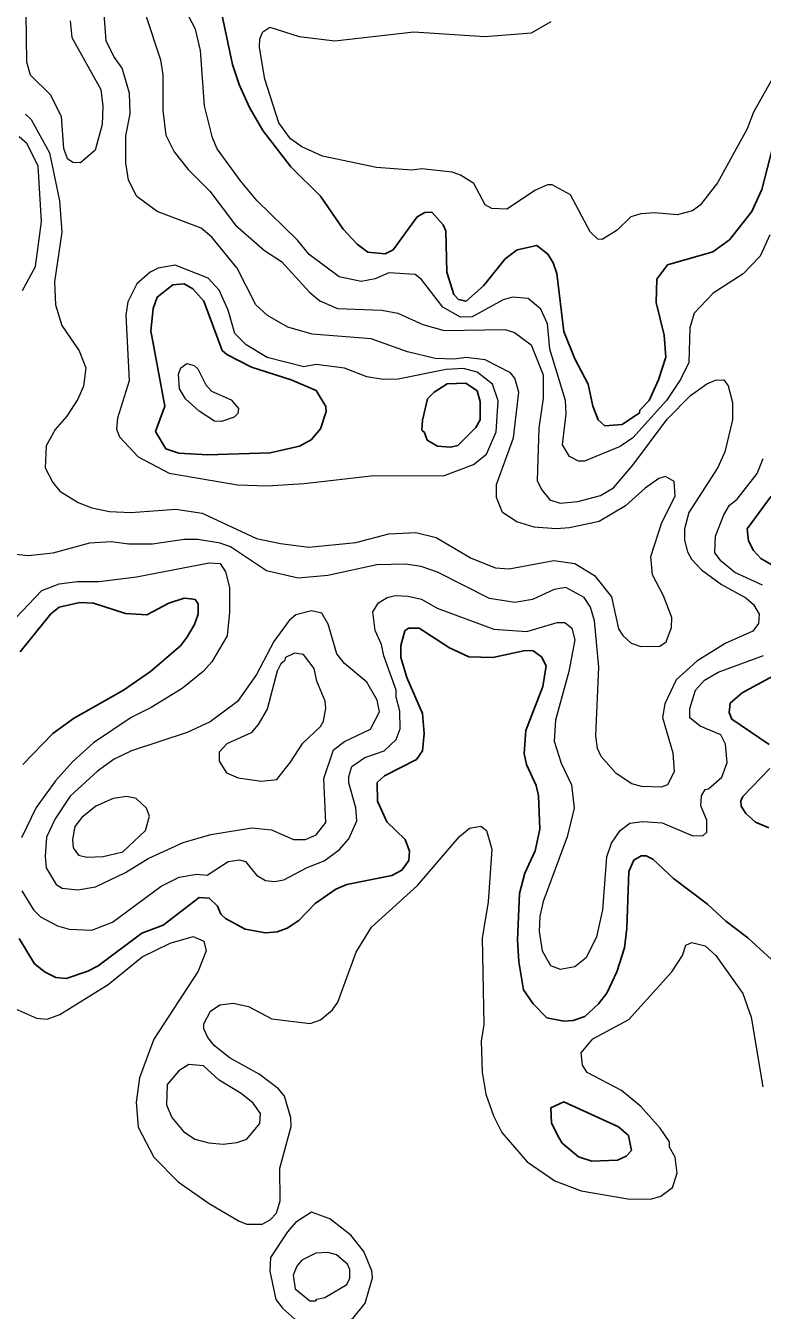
# Model space of a CAD drawing. Extents: x 673.3 to 698.5, y 6984.3 to 7012.3.
# Drawn here: x 696.391 to 697.418, y 7002.761 to 7004.553 of the extents above; entities that cross this region are included whole.
import ezdxf

# ---------------------------------------------------------------- set-up
doc = ezdxf.new("R2010")
doc.units = 0
doc.header["$LTSCALE"] = 0.032
doc.layers.add('1', color=7, linetype='Continuous', lineweight=25)
doc.layers.add('2', color=7, linetype='Continuous', lineweight=13)

msp = doc.modelspace()

# ---------------------------------------------------------------- linework, layer by layer
at = {"layer": '1'}
for points in [[(696.6634, 7004.5758), (696.6799, 7004.4991), (696.6891, 7004.4712), (696.7033, 7004.4394), (696.7221, 7004.4073), (696.761, 7004.3563), (696.8024, 7004.3155), (696.8341, 7004.2695), (696.8535, 7004.2484), (696.8682, 7004.2372), (696.8926, 7004.2349), (696.9039, 7004.2407), (696.9372, 7004.2868), (696.9477, 7004.2925), (696.9576, 7004.2931), (696.9735, 7004.2756), (696.977, 7004.2672), (696.9786, 7004.2097), (696.9883, 7004.1782), (696.995, 7004.1712), (697.0053, 7004.1689), (697.0298, 7004.1906), (697.0598, 7004.228), (697.0765, 7004.2408), (697.104, 7004.2468), (697.1195, 7004.2346), (697.1268, 7004.2225), (697.1317, 7004.2078), (697.1417, 7004.1265), (697.1572, 7004.0887), (697.1756, 7004.0534), (697.1822, 7004.0224), (697.1896, 7004.0037)], [(697.1896, 7004.0037), (697.199, 7003.9953), (697.223, 7003.997), (697.2471, 7004.0131), (697.2478, 7004.0169), (697.2606, 7004.0305), (697.2737, 7004.0594), (697.2837, 7004.091), (697.2816, 7004.1218), (697.2702, 7004.1674), (697.2712, 7004.1998), (697.2863, 7004.2195), (697.3492, 7004.238), (697.3725, 7004.2547), (697.4037, 7004.2942), (697.4175, 7004.3248), (697.4408, 7004.415)], [(697.4309, 7003.8968), (697.3975, 7003.8513), (697.399, 7003.8346), (697.4061, 7003.8212), (697.4165, 7003.8098), (697.4427, 7003.7946)], [(696.3876, 7003.5224), (696.4294, 7003.566), (696.458, 7003.5868), (696.5278, 7003.6265), (696.5655, 7003.6523), (696.607, 7003.688), (696.6161, 7003.6997), (696.6269, 7003.7178), (696.6317, 7003.7323), (696.6317, 7003.7466), (696.6278, 7003.7526), (696.6212, 7003.7539), (696.6123, 7003.7548), (696.5911, 7003.7477), (696.5603, 7003.7316), (696.5305, 7003.7331), (696.4859, 7003.7477), (696.4669, 7003.7485), (696.4382, 7003.7421), (696.4262, 7003.7327), (696.3839, 7003.6798)], [(697.1081, 7003.4322), (697.1064, 7003.4788), (697.1031, 7003.4931), (697.0894, 7003.5224), (697.0862, 7003.5381), (697.0889, 7003.57), (697.1123, 7003.6315), (697.1171, 7003.6602), (697.1105, 7003.6727), (697.0989, 7003.681), (697.0878, 7003.6817), (697.0425, 7003.672), (697.009, 7003.673), (696.9822, 7003.6852), (696.94, 7003.7126), (696.9253, 7003.7126), (696.92, 7003.7091), (696.9144, 7003.6885), (696.9144, 7003.6717), (696.9228, 7003.6438), (696.9444, 7003.5937), (696.9469, 7003.5657), (696.9446, 7003.5418), (696.9361, 7003.5295), (696.8916, 7003.5066), (696.8814, 7003.4973), (696.8817, 7003.4714), (696.8951, 7003.4428), (696.9206, 7003.418), (696.9264, 7003.4018), (696.9256, 7003.3886), (696.9156, 7003.3754), (696.9018, 7003.3676), (696.8389, 7003.3552), (696.8237, 7003.3485), (696.7952, 7003.3289), (696.772, 7003.305), (696.7558, 7003.2942), (696.7422, 7003.2892), (696.7258, 7003.2877), (696.6973, 7003.2929), (696.67, 7003.3077), (696.6636, 7003.3137), (696.6586, 7003.325), (696.6472, 7003.3363), (696.6331, 7003.3371), (696.5831, 7003.2983), (696.5535, 7003.2875), (696.4922, 7003.2418), (696.4782, 7003.2344), (696.4477, 7003.2241), (696.4333, 7003.2256), (696.4186, 7003.2329), (696.4035, 7003.2447), (696.3823, 7003.2799)], [(697.4491, 7003.6547), (697.3902, 7003.6227), (697.3737, 7003.6084), (697.372, 7003.5953)], [(697.372, 7003.5953), (697.376, 7003.5858), (697.428, 7003.5505)], [(697.4288, 7003.517), (697.3912, 7003.4779), (697.3884, 7003.4721), (697.3887, 7003.4647), (697.3952, 7003.4542), (697.409, 7003.4421), (697.4274, 7003.4344)], [(697.4312, 7003.2504), (697.3983, 7003.2808), (697.3677, 7003.304), (697.342, 7003.3279), (697.2944, 7003.3635), (697.2658, 7003.3906), (697.2563, 7003.395), (697.2493, 7003.395), (697.2391, 7003.3892), (697.2323, 7003.3734), (697.2295, 7003.2945), (697.2263, 7003.2667), (697.2154, 7003.2332), (697.2014, 7003.2034), (697.1902, 7003.1888), (697.1709, 7003.1709), (697.1545, 7003.1655), (697.1419, 7003.1646), (697.118, 7003.1691), (697.0987, 7003.1888), (697.0855, 7003.2083), (697.0788, 7003.2471), (697.0771, 7003.2778), (697.0799, 7003.3426), (697.0871, 7003.3709), (697.1015, 7003.4021), (697.1081, 7003.4322)]]:
    msp.add_lwpolyline(points, dxfattribs=at)
for points in [[(696.7964, 7004.0444), (696.7613, 7004.0591), (696.7063, 7004.0768), (696.6716, 7004.0945), (696.6652, 7004.1004), (696.6396, 7004.169), (696.6246, 7004.1862), (696.6121, 7004.193), (696.5966, 7004.1916), (696.5749, 7004.1746), (696.569, 7004.1586), (696.5658, 7004.1278), (696.5854, 7004.0226), (696.5724, 7003.9874), (696.5868, 7003.9629), (696.6051, 7003.9569), (696.6455, 7003.9546), (696.732, 7003.9574), (696.7731, 7003.9667), (696.7896, 7003.9756), (696.8025, 7003.9908), (696.8102, 7004.0153), (696.8098, 7004.0219)], [(696.9445, 7004.0029), (696.9518, 7004.0327), (696.961, 7004.0419), (696.9788, 7004.0535), (697.0052, 7004.0547), (697.021, 7004.0438), (697.0251, 7004.0291), (697.0251, 7004.0037), (697.0191, 7003.9926), (696.9941, 7003.9676), (696.9838, 7003.9652), (696.9657, 7003.9668), (696.9511, 7003.9753), (696.9474, 7003.9856), (696.9437, 7003.9891)], [(697.2181, 7003.0171), (697.2319, 7003.0049), (697.236, 7002.984), (697.2285, 7002.976), (697.2165, 7002.9708), (697.1809, 7002.9692), (697.1623, 7002.9752), (697.1394, 7002.9942), (697.1348, 7003.0021), (697.1245, 7003.0222), (697.1237, 7003.0437), (697.1418, 7003.0521)]]:
    msp.add_lwpolyline(points, close=True, dxfattribs=at)
at = {"layer": '2'}
for points in [[(697.429, 7004.2618), (697.4155, 7004.2317), (697.3917, 7004.2071), (697.3498, 7004.18), (697.3232, 7004.1525), (697.3173, 7004.1319), (697.3158, 7004.0834), (697.3043, 7004.0596), (697.285, 7004.0306), (697.2378, 7003.9783), (697.2204, 7003.9661), (697.1704, 7003.946), (697.162, 7003.9456), (697.1498, 7003.9522), (697.1399, 7003.9687), (697.1447, 7004.0117), (697.1439, 7004.0303), (697.1223, 7004.102), (697.1188, 7004.1375), (697.1098, 7004.1579), (697.0921, 7004.1728), (697.0701, 7004.1745), (697.0569, 7004.1707), (697.0138, 7004.1471), (696.9976, 7004.1466), (696.9729, 7004.1606), (696.943, 7004.1994), (696.9344, 7004.2061), (696.8975, 7004.2086), (696.8787, 7004.2), (696.8591, 7004.1964), (696.8286, 7004.203), (696.7868, 7004.2343), (696.7702, 7004.2542), (696.7143, 7004.3092), (696.6907, 7004.337), (696.6584, 7004.3816), (696.6517, 7004.3971), (696.6405, 7004.4417), (696.635, 7004.5187), (696.6283, 7004.5485), (696.6097, 7004.584)], [(696.3932, 7004.5024), (696.3922, 7004.571)], [(696.9353, 7003.8462), (696.9635, 7003.8391), (697.0123, 7003.8106), (697.0464, 7003.7971), (697.0656, 7003.7958), (697.1279, 7003.8071), (697.1572, 7003.8032), (697.1843, 7003.7863), (697.208, 7003.7567), (697.2178, 7003.712), (697.2237, 7003.7028), (697.2357, 7003.6917), (697.2488, 7003.6871), (697.2754, 7003.6875), (697.2844, 7003.6936), (697.292, 7003.7138), (697.2921, 7003.7278), (697.2808, 7003.7581), (697.2654, 7003.787), (697.2629, 7003.8129), (697.2781, 7003.8603), (697.297, 7003.8968), (697.2956, 7003.9175), (697.2833, 7003.9243), (697.2743, 7003.9215), (697.255, 7003.9081), (697.2278, 7003.8834), (697.1911, 7003.8615), (697.1495, 7003.8527), (697.1311, 7003.8512), (697.1002, 7003.8536), (697.0762, 7003.861), (697.0561, 7003.874), (697.0479, 7003.8949), (697.048, 7003.9134), (697.0714, 7003.9782), (697.0788, 7004.0423), (697.0732, 7004.0615), (697.0671, 7004.0689), (697.0322, 7004.0873), (697.0053, 7004.0905), (696.9887, 7004.0882), (696.9621, 7004.089), (696.9239, 7004.0985), (696.8731, 7004.1166), (696.7907, 7004.1232), (696.7568, 7004.1326), (696.7286, 7004.1492), (696.7123, 7004.1641), (696.686, 7004.2151), (696.651, 7004.2585), (696.6361, 7004.2707), (696.5745, 7004.2943), (696.5462, 7004.315), (696.5349, 7004.3379), (696.5311, 7004.3619), (696.5311, 7004.3996), (696.5372, 7004.4303), (696.5363, 7004.4592), (696.5259, 7004.4943), (696.5141, 7004.5105), (696.5038, 7004.5322), (696.5007, 7004.57)], [(696.558, 7004.5705), (696.5795, 7004.5059), (696.5828, 7004.485), (696.5824, 7004.4352), (696.5869, 7004.4007), (696.5982, 7004.3775), (696.6178, 7004.3529), (696.6482, 7004.3224), (696.684, 7004.2752), (696.7243, 7004.2397), (696.7479, 7004.2245), (696.7872, 7004.1817), (696.8017, 7004.1693), (696.8262, 7004.1589), (696.8877, 7004.1565), (696.91, 7004.1525), (696.945, 7004.1367), (696.9748, 7004.128), (697.0601, 7004.1296), (697.0729, 7004.1255), (697.0963, 7004.108), (697.113, 7004.0661), (697.113, 7004.0336), (697.1066, 7003.9918), (697.1047, 7003.9189), (697.1107, 7003.9063), (697.1222, 7003.8919), (697.1366, 7003.887), (697.1614, 7003.8894), (697.193, 7003.8979), (697.2111, 7003.9086), (697.238, 7003.9401), (697.2858, 7004.0045), (697.3182, 7004.0376), (697.341, 7004.0537), (697.353, 7004.0586), (697.3649, 7004.0594), (697.3707, 7004.0509), (697.3768, 7004.0275), (697.3768, 7004.0036), (697.3663, 7003.9589), (697.3564, 7003.9372), (697.3159, 7003.8742), (697.3101, 7003.8514), (697.3101, 7003.8357), (697.3142, 7003.8193), (697.3196, 7003.8092), (697.3334, 7003.794), (697.3614, 7003.7737), (697.3954, 7003.7552), (697.4062, 7003.746), (697.4142, 7003.7324), (697.4129, 7003.7195), (697.4053, 7003.7087), (697.3666, 7003.6916), (697.3272, 7003.6666), (697.2984, 7003.6406), (697.2825, 7003.6071), (697.2791, 7003.5883), (697.2938, 7003.5387), (697.2954, 7003.5124)], [(696.4535, 7004.56), (696.4557, 7004.5369), (696.4962, 7004.4641), (696.4989, 7004.4413), (696.498, 7004.4157), (696.4882, 7004.3797), (696.4677, 7004.3618), (696.4571, 7004.3624), (696.4497, 7004.3676), (696.4444, 7004.3822), (696.4411, 7004.4268), (696.4258, 7004.4567), (696.3979, 7004.4842), (696.3932, 7004.5024)], [(697.4349, 7004.4838), (697.4063, 7004.4329), (697.3971, 7004.4096), (697.3561, 7004.3343), (697.3317, 7004.3028), (697.3209, 7004.2952), (697.2998, 7004.2893), (697.268, 7004.2924), (697.249, 7004.2908), (697.2351, 7004.2867), (697.2162, 7004.2679), (697.1951, 7004.2551), (697.1889, 7004.2555), (697.1782, 7004.2657), (697.1508, 7004.3173), (697.1252, 7004.3315), (697.1187, 7004.3315), (697.1022, 7004.3241), (697.0622, 7004.2974), (697.0412, 7004.2981), (697.0318, 7004.3036), (697.0163, 7004.333), (696.9977, 7004.3448), (696.9862, 7004.3488), (696.9439, 7004.3535), (696.9297, 7004.352), (696.8803, 7004.3553), (696.805, 7004.3713), (696.7766, 7004.3842), (696.7608, 7004.3957), (696.7442, 7004.418), (696.7248, 7004.4787), (696.7175, 7004.5228), (696.718, 7004.5349), (696.7222, 7004.5449), (696.7316, 7004.5512), (696.7728, 7004.5382), (696.8222, 7004.532), (696.9324, 7004.5449), (697.0317, 7004.5384), (697.0965, 7004.5436), (697.1238, 7004.5592)], [(696.3911, 7004.4297), (696.3989, 7004.4225), (696.4247, 7004.3759), (696.4387, 7004.3088), (696.4419, 7004.2654), (696.4317, 7004.196), (696.433, 7004.1641), (696.4417, 7004.1351), (696.4658, 7004.0998), (696.4754, 7004.0759), (696.4722, 7004.0504), (696.4641, 7004.0322), (696.4488, 7004.0088), (696.4324, 7003.9902), (696.4197, 7003.9674), (696.4184, 7003.9367), (696.4291, 7003.916), (696.4389, 7003.9039), (696.4645, 7003.8883), (696.4838, 7003.8809), (696.5082, 7003.8755), (696.5378, 7003.874), (696.6008, 7003.8788), (696.6374, 7003.8731), (696.7131, 7003.8381), (696.7468, 7003.8308), (696.7862, 7003.8259), (696.8519, 7003.8324), (696.8975, 7003.8446), (696.9353, 7003.8462)], [(696.3868, 7004.1837), (696.4052, 7004.2174), (696.4134, 7004.28), (696.4086, 7004.3573), (696.3933, 7004.3884), (696.3823, 7004.3982)], [(697.4187, 7003.7728), (697.3799, 7003.7906), (697.3608, 7003.8061), (697.3524, 7003.8177), (697.3532, 7003.841), (697.3648, 7003.8709), (697.3727, 7003.8843), (697.3833, 7003.8926), (697.4114, 7003.9287), (697.4197, 7003.9494)], [(697.2954, 7003.5124), (697.2863, 7003.4944), (697.2776, 7003.4912), (697.25, 7003.4918), (697.2366, 7003.4957), (697.2146, 7003.51), (697.1935, 7003.5338), (697.1886, 7003.545), (697.1864, 7003.5625), (697.1903, 7003.6584), (697.1845, 7003.723), (697.1789, 7003.742), (697.1702, 7003.7555), (697.1446, 7003.7695), (697.1282, 7003.7666), (697.0981, 7003.753), (697.0734, 7003.7485), (697.0379, 7003.7544), (696.9654, 7003.7909), (696.9426, 7003.799), (696.9211, 7003.8022), (696.8809, 7003.8014), (696.8126, 7003.7864), (696.7712, 7003.7827), (696.7273, 7003.7927), (696.6768, 7003.8265), (696.6625, 7003.8316), (696.6315, 7003.8365), (696.6125, 7003.8365), (696.5684, 7003.83), (696.535, 7003.83), (696.5107, 7003.8332), (696.4802, 7003.8315), (696.4291, 7003.8176), (696.3955, 7003.8136), (696.373, 7003.816)], [(696.377, 7003.7267), (696.4141, 7003.7653), (696.4379, 7003.7745), (696.4633, 7003.7778), (696.4939, 7003.7779), (696.546, 7003.7844), (696.6474, 7003.8038), (696.6625, 7003.8029), (696.6701, 7003.7913), (696.6756, 7003.7697), (696.6756, 7003.7353), (696.6724, 7003.7023), (696.6511, 7003.6659), (696.6388, 7003.6522), (696.6095, 7003.6286), (696.5661, 7003.602), (696.5386, 7003.5882), (696.4857, 7003.5529), (696.4568, 7003.5263), (696.4329, 7003.4999), (696.4062, 7003.4626), (696.3856, 7003.4205)], [(696.3858, 7003.3464), (696.4022, 7003.3199), (696.412, 7003.3099), (696.4357, 7003.2974), (696.4519, 7003.2931), (696.4838, 7003.2917), (696.5123, 7003.3027), (696.5804, 7003.3529), (696.6055, 7003.3656), (696.6301, 7003.3698), (696.6446, 7003.3682), (696.6738, 7003.3875), (696.6897, 7003.3894), (696.6978, 7003.3875), (696.7131, 7003.3682), (696.7259, 7003.361), (696.7382, 7003.3593), (696.7514, 7003.3615), (696.7838, 7003.379), (696.8074, 7003.3884), (696.8284, 7003.4037), (696.8418, 7003.4187), (696.8532, 7003.4442), (696.8516, 7003.4621), (696.8419, 7003.4971), (696.8419, 7003.5061), (696.8461, 7003.5197), (696.8644, 7003.5325), (696.891, 7003.5418), (696.9078, 7003.5573), (696.9134, 7003.5726), (696.9128, 7003.5972), (696.9078, 7003.6164), (696.9077, 7003.6263), (696.8905, 7003.6742), (696.8873, 7003.6901), (696.8788, 7003.7094), (696.8753, 7003.7354), (696.8831, 7003.7481), (696.8953, 7003.7556), (696.9065, 7003.7582), (696.9247, 7003.7575), (696.9434, 7003.7533), (696.965, 7003.7409), (697.044, 7003.7114), (697.09, 7003.7084), (697.1324, 7003.7209), (697.1429, 7003.7208), (697.153, 7003.7129), (697.1569, 7003.6964), (697.1488, 7003.6525), (697.13, 7003.5847), (697.1284, 7003.5551), (697.138, 7003.5243), (697.1522, 7003.4941), (697.1561, 7003.4616), (697.1461, 7003.4217), (697.113, 7003.3315), (697.108, 7003.3111), (697.1073, 7003.2896)], [(697.1073, 7003.2896), (697.1115, 7003.2625), (697.1233, 7003.2423), (697.1366, 7003.2371), (697.1569, 7003.2406), (697.1732, 7003.254), (697.1875, 7003.282), (697.196, 7003.3199), (697.2018, 7003.3937), (697.2081, 7003.4128), (697.2204, 7003.4307), (697.2336, 7003.4406), (697.2512, 7003.443), (697.2789, 7003.4413), (697.3217, 7003.4229), (697.3358, 7003.4236), (697.3409, 7003.428), (697.3411, 7003.4449), (697.3329, 7003.4651), (697.3338, 7003.4787), (697.3387, 7003.4878), (697.3434, 7003.4889), (697.362, 7003.505), (697.3695, 7003.5254), (697.3673, 7003.5511), (697.3607, 7003.5642), (697.3319, 7003.576), (697.3175, 7003.5875), (697.3175, 7003.6006), (697.3254, 7003.6261), (697.338, 7003.6404), (697.3567, 7003.6516), (697.4202, 7003.6749)], [(696.3728, 7003.1834), (696.4063, 7003.1689), (696.4211, 7003.1672), (696.4389, 7003.174), (696.5065, 7003.2157), (696.5538, 7003.2543), (696.5929, 7003.2732), (696.6249, 7003.2826), (696.6397, 7003.276), (696.6431, 7003.2626), (696.6319, 7003.2341), (696.57, 7003.1394), (696.5502, 7003.0856), (696.5454, 7003.0514), (696.548, 7003.0166), (696.57, 7002.9746), (696.6038, 7002.9402), (696.647, 7002.9101), (696.6888, 7002.8853), (696.6995, 7002.8813), (696.7213, 7002.8812), (696.7324, 7002.8873), (696.7412, 7002.8965), (696.7464, 7002.914), (696.7457, 7002.9596), (696.7613, 7003.0176), (696.7612, 7003.0299), (696.7521, 7003.0597), (696.7439, 7003.0703), (696.717, 7003.0906), (696.6764, 7003.1128), (696.6548, 7003.1301), (696.6455, 7003.1416), (696.6399, 7003.154), (696.6399, 7003.1608), (696.6489, 7003.1784), (696.6621, 7003.1873), (696.6806, 7003.1898), (696.702, 7003.1848), (696.7346, 7003.1678), (696.7878, 7003.1614), (696.8024, 7003.1662), (696.8192, 7003.1803), (696.8267, 7003.1911), (696.8522, 7003.2609), (696.8735, 7003.2955), (696.9376, 7003.354), (696.9962, 7003.4224), (697.0101, 7003.4336), (697.0258, 7003.4364), (697.0337, 7003.4307), (697.0414, 7003.4044), (697.0364, 7003.3309), (697.0276, 7003.2804), (697.0299, 7003.1599), (697.0266, 7003.1367), (697.0277, 7003.0936), (697.0328, 7003.0628), (697.0435, 7003.0324), (697.055, 7003.0093), (697.0907, 7002.9683), (697.1291, 7002.942), (697.166, 7002.928), (697.2338, 7002.9162), (697.2642, 7002.9169), (697.2769, 7002.9204), (697.2934, 7002.9323), (697.2995, 7002.9523), (697.297, 7002.975), (697.2891, 7002.9888), (697.2888, 7002.9962), (697.2761, 7003.0153), (697.2491, 7003.0457), (697.2219, 7003.068), (697.1744, 7003.0927), (697.1676, 7003.1031), (697.166, 7003.1205), (697.1821, 7003.14), (697.2324, 7003.1667), (697.2923, 7003.2333), (697.3073, 7003.256), (697.3119, 7003.2704), (697.3199, 7003.2745), (697.3385, 7003.2697), (697.3538, 7003.256), (697.3914, 7003.2031), (697.403, 7003.1701), (697.4192, 7003.0728)]]:
    msp.add_lwpolyline(points, dxfattribs=at)
for points in [[(696.7281, 7003.9114), (696.7796, 7003.9146), (696.8766, 7003.926), (696.9737, 7003.9253), (697.0155, 7003.9412), (697.034, 7003.9554), (697.0471, 7003.9866), (697.0503, 7004.0301), (697.0421, 7004.0531), (697.0208, 7004.0701), (697.0019, 7004.075), (696.9776, 7004.0735), (696.9108, 7004.0604), (696.8897, 7004.0596), (696.8669, 7004.0635), (696.8359, 7004.0757), (696.7962, 7004.0806), (696.7791, 7004.0775), (696.7281, 7004.0905), (696.699, 7004.1082), (696.6831, 7004.124), (696.6738, 7004.1563), (696.6613, 7004.1845), (696.6456, 7004.2012), (696.5997, 7004.2191), (696.5763, 7004.2151), (696.5649, 7004.2094), (696.5464, 7004.1933), (696.5338, 7004.1681), (696.5309, 7004.1496), (696.5356, 7004.0579), (696.5193, 7004.0056), (696.5178, 7003.9906), (696.5222, 7003.9798), (696.5481, 7003.9517), (696.5916, 7003.9291), (696.6865, 7003.913)], [(696.6332, 7004.0157), (696.6143, 7004.033), (696.6057, 7004.0468), (696.6043, 7004.0672), (696.6075, 7004.0761), (696.6159, 7004.0821), (696.6264, 7004.0791), (696.6312, 7004.0746), (696.6425, 7004.0524), (696.6504, 7004.0434), (696.6777, 7004.0316), (696.688, 7004.0195), (696.6871, 7004.0124), (696.6819, 7004.0074), (696.6644, 7004.001), (696.6545, 7004.0018)], [(696.6107, 7003.4137), (696.6494, 7003.4251), (696.7066, 7003.4341), (696.7343, 7003.4316), (696.7649, 7003.4179), (696.7814, 7003.4182), (696.7965, 7003.4246), (696.8097, 7003.4419), (696.8069, 7003.5031), (696.8204, 7003.5429), (696.836, 7003.5545), (696.872, 7003.5719), (696.8848, 7003.596), (696.8815, 7003.6123), (696.867, 7003.6377), (696.8358, 7003.6633), (696.8251, 7003.677), (696.8129, 7003.7182), (696.8042, 7003.7337), (696.7897, 7003.7371), (696.7678, 7003.7314), (696.7585, 7003.7237), (696.7372, 7003.6942), (696.7133, 7003.6483), (696.6869, 7003.6107), (696.6486, 7003.5822), (696.6166, 7003.5674), (696.5389, 7003.5416), (696.5145, 7003.5302), (696.4916, 7003.5132), (696.4535, 7003.4783), (696.4326, 7003.4469), (696.4203, 7003.4212), (696.4184, 7003.3944), (696.4201, 7003.3786), (696.4338, 7003.3552), (696.442, 7003.3501), (696.4642, 7003.3479), (696.4885, 7003.3519), (696.5304, 7003.3721), (696.5623, 7003.3916)], [(696.7203, 7003.4992), (696.7413, 7003.5019), (696.7607, 7003.5258), (696.7779, 7003.5525), (696.8026, 7003.5757), (696.8068, 7003.583), (696.81, 7003.6013), (696.8089, 7003.611), (696.7973, 7003.6389), (696.7936, 7003.6564), (696.7786, 7003.6761), (696.7662, 7003.6781), (696.7537, 7003.6718), (696.7521, 7003.6671), (696.747, 7003.6631), (696.7421, 7003.653), (696.7282, 7003.5996), (696.7157, 7003.5783), (696.7057, 7003.567), (696.6717, 7003.5514), (696.6612, 7003.54), (696.6612, 7003.5274), (696.6712, 7003.5112), (696.6874, 7003.5041)], [(696.5585, 7003.4307), (696.564, 7003.4505), (696.56, 7003.4619), (696.5455, 7003.475), (696.5326, 7003.4782), (696.5134, 7003.475), (696.4894, 7003.4647), (696.4695, 7003.4486), (696.4598, 7003.4363), (696.4567, 7003.4181), (696.4575, 7003.4062), (696.4651, 7003.3962), (696.4768, 7003.3935), (696.4995, 7003.3942), (696.5267, 7003.4006)], [(696.6468, 7002.9946), (696.6665, 7002.9928), (696.6858, 7002.9952), (696.6996, 7002.9998), (696.7177, 7003.0216), (696.7188, 7003.0357), (696.7086, 7003.0501), (696.6917, 7003.0637), (696.6613, 7003.0822), (696.6395, 7003.1022), (696.6188, 7003.1043), (696.6049, 7003.0953), (696.5888, 7003.0761), (696.5879, 7003.0477), (696.5951, 7003.0303), (696.6114, 7003.0107), (696.6274, 7002.9998)], [(696.8474, 7002.7499), (696.8645, 7002.771), (696.8751, 7002.8065), (696.8738, 7002.816), (696.8629, 7002.8432), (696.8447, 7002.8661), (696.8155, 7002.8887), (696.7898, 7002.8981), (696.7677, 7002.8836), (696.7563, 7002.8706), (696.7329, 7002.8347), (696.7319, 7002.8159), (696.74, 7002.7764), (696.7493, 7002.7643), (696.766, 7002.7494), (696.7762, 7002.7437), (696.8135, 7002.7371)], [(696.8392, 7002.7971), (696.8435, 7002.8058), (696.8434, 7002.8182), (696.8402, 7002.8255), (696.8249, 7002.8386), (696.8125, 7002.842), (696.7958, 7002.8411), (696.7766, 7002.8311), (696.7695, 7002.8225), (696.7645, 7002.81), (696.7673, 7002.7913), (696.7876, 7002.7745), (696.7959, 7002.7745), (696.7973, 7002.7769), (696.8083, 7002.7789)]]:
    msp.add_lwpolyline(points, close=True, dxfattribs=at)

doc.saveas('drawing.dxf')
